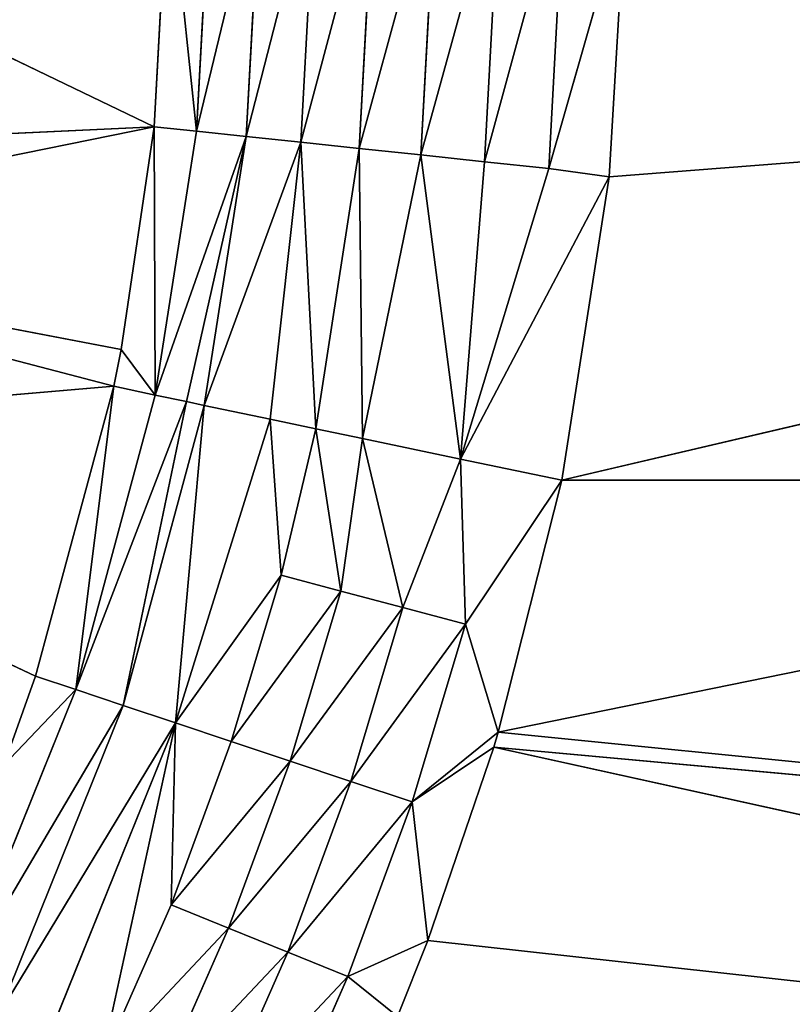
# Model space of a CAD drawing. Extents: x 0 to 500, y 0 to 390.
# Tile 601 of 656: x 269.72 to 276, y 190.61 to 198.6. Entities that reach past the tile are written whole.
import ezdxf

# ---------------------------------------------------------------- set-up
doc = ezdxf.new("R2010")
doc.units = 0
doc.header["$LTSCALE"] = 25.4
doc.layers.get('0').update_dxf_attribs({"linetype": 'CONTINUOUS'})

# ---------------------------------------------------------------- blocks, each defined once
blk = doc.blocks.new('ATLANTA505_-_S_STL')
at = {"color": 0}
for p, q in [((289.8537, 25.4396, 191.3455), (274.2743, 25.1543, 194.9911)), ((289.8537, 25.4396, 191.3455), (274.2743, 25.1543, 194.9911)), ((274.6587, 25.1611, 192.5298), (289.8537, 25.4396, 191.3455)), ((274.6587, 25.1611, 192.5298), (289.8537, 25.4396, 191.3455)), ((288.92, 25.4176, 198.5512), (273.7223, 25.1488, 197.1582)), ((288.92, 25.4176, 198.5512), (273.7223, 25.1488, 197.1582)), ((288.5096, 25.4136, 200.4194), (273.7223, 25.1488, 197.1582)), ((288.5096, 25.4136, 200.4194), (273.7223, 25.1488, 197.1582)), ((288.92, 25.4176, 198.5512), (273.7585, 25.1491, 197.0378)), ((288.92, 25.4176, 198.5512), (273.7585, 25.1491, 197.0378)), ((283.7963, 25.3056, 194.9911), (273.7585, 25.1491, 197.0378)), ((283.7963, 25.3056, 194.9911), (273.7585, 25.1491, 197.0378)), ((283.7963, 25.3056, 194.9911), (274.2743, 25.1543, 194.9911)), ((283.7963, 25.3056, 194.9911), (274.2743, 25.1543, 194.9911)), ((272.5387, 25.1133, 199.0194), (271.9307, 25.1102, 200.4006)), ((272.5387, 25.1133, 199.0194), (271.9307, 25.1102, 200.4006)), ((272.5387, 25.1133, 199.0194), (272.0515, 25.0261, 198.8228)), ((272.5387, 25.1133, 199.0194), (272.0515, 25.0261, 198.8228)), ((273.1853, 25.145, 198.7289), (272.5387, 25.1133, 199.0194)), ((273.1853, 25.145, 198.7289), (272.5387, 25.1133, 199.0194)), ((272.9407, 25.1435, 199.3442), (272.5387, 25.1133, 199.0194)), ((272.9407, 25.1435, 199.3442), (272.5387, 25.1133, 199.0194)), ((273.06, 25.1168, 197.6026), (272.5387, 25.1133, 199.0194)), ((273.06, 25.1168, 197.6026), (272.5387, 25.1133, 199.0194)), ((273.06, 25.1168, 197.6026), (272.5615, 25.0296, 197.4366)), ((273.06, 25.1168, 197.6026), (272.5615, 25.0296, 197.4366)), ((273.1853, 25.145, 198.7289), (272.9407, 25.1435, 199.3442)), ((273.1853, 25.145, 198.7289), (272.9407, 25.1435, 199.3442)), ((273.4912, 25.1205, 196.1607), (272.9834, 25.0333, 196.0259)), ((273.4912, 25.1205, 196.1607), (272.9834, 25.0333, 196.0259)), ((273.7223, 25.1488, 197.1582), (273.06, 25.1168, 197.6026)), ((273.7223, 25.1488, 197.1582), (273.06, 25.1168, 197.6026)), ((273.1853, 25.145, 198.7289), (273.06, 25.1168, 197.6026)), ((273.1853, 25.145, 198.7289), (273.06, 25.1168, 197.6026)), ((273.4912, 25.1205, 196.1607), (273.06, 25.1168, 197.6026)), ((273.4912, 25.1205, 196.1607), (273.06, 25.1168, 197.6026)), ((273.7223, 25.1488, 197.1582), (273.1853, 25.145, 198.7289)), ((273.7223, 25.1488, 197.1582), (273.1853, 25.145, 198.7289)), ((273.4527, 25.0728, 194.8197), (274.6587, 25.1611, 192.5298)), ((273.4527, 25.0728, 194.8197), (274.6587, 25.1611, 192.5298)), ((274.2743, 25.1543, 194.9911), (273.4527, 25.0728, 194.8197)), ((274.2743, 25.1543, 194.9911), (273.4527, 25.0728, 194.8197)), ((274.1674, 25.1302, 192.4604), (273.4527, 25.0728, 194.8197)), ((274.1674, 25.1302, 192.4604), (273.4527, 25.0728, 194.8197)), ((273.4527, 25.0728, 194.8197), (273.4912, 25.1205, 196.1607)), ((273.4527, 25.0728, 194.8197), (273.4912, 25.1205, 196.1607)), ((274.2743, 25.1543, 194.9911), (273.4912, 25.1205, 196.1607)), ((274.2743, 25.1543, 194.9911), (273.4912, 25.1205, 196.1607)), ((273.7585, 25.1491, 197.0378), (273.4912, 25.1205, 196.1607)), ((273.7585, 25.1491, 197.0378), (273.4912, 25.1205, 196.1607)), ((274.1674, 25.1302, 192.4604), (273.6456, 25.0426, 192.4058)), ((274.1674, 25.1302, 192.4604), (273.6456, 25.0426, 192.4058)), ((273.7585, 25.1491, 197.0378), (273.7223, 25.1488, 197.1582)), ((273.7585, 25.1491, 197.0378), (273.7223, 25.1488, 197.1582)), ((274.2743, 25.1543, 194.9911), (273.7585, 25.1491, 197.0378)), ((274.2743, 25.1543, 194.9911), (273.7585, 25.1491, 197.0378)), ((274.7918, 25.1676, 190.2862), (274.1674, 25.1302, 192.4604)), ((274.7918, 25.1676, 190.2862), (274.1674, 25.1302, 192.4604)), ((274.1674, 25.1302, 192.4604), (274.6587, 25.1611, 192.5298)), ((274.1674, 25.1302, 192.4604), (274.6587, 25.1611, 192.5298)), ((274.2999, 25.1375, 190.0051), (274.1674, 25.1302, 192.4604)), ((274.2999, 25.1375, 190.0051), (274.1674, 25.1302, 192.4604)), ((274.2743, 25.1543, 194.9911), (274.6587, 25.1611, 192.5298)), ((274.2743, 25.1543, 194.9911), (274.6587, 25.1611, 192.5298)), ((274.6587, 25.1611, 192.5298), (274.7918, 25.1676, 190.2862)), ((274.6587, 25.1611, 192.5298), (274.7918, 25.1676, 190.2862)), ((271.4566, 25.0231, 200.1741), (272.0515, 25.0261, 198.8228)), ((271.4566, 25.0231, 200.1741), (272.0515, 25.0261, 198.8228)), ((272.0515, 25.0261, 198.8228), (271.5702, 24.8815, 198.6284)), ((272.0515, 25.0261, 198.8228), (271.5702, 24.8815, 198.6284)), ((272.0515, 25.0261, 198.8228), (272.5615, 25.0296, 197.4366)), ((272.0515, 25.0261, 198.8228), (272.5615, 25.0296, 197.4366)), ((272.5615, 25.0296, 197.4366), (272.0691, 24.885, 197.2725)), ((272.5615, 25.0296, 197.4366), (272.0691, 24.885, 197.2725)), ((272.9834, 25.0333, 196.0259), (272.4818, 24.8888, 195.8926)), ((272.9834, 25.0333, 196.0259), (272.4818, 24.8888, 195.8926)), ((272.5615, 25.0296, 197.4366), (272.9834, 25.0333, 196.0259)), ((272.5615, 25.0296, 197.4366), (272.9834, 25.0333, 196.0259)), ((273.4527, 25.0728, 194.8197), (272.6563, 24.8513, 194.6533)), ((273.4527, 25.0728, 194.8197), (272.6563, 24.8513, 194.6533)), ((272.9834, 25.0333, 196.0259), (272.6563, 24.8513, 194.6533)), ((272.9834, 25.0333, 196.0259), (272.6563, 24.8513, 194.6533)), ((273.4527, 25.0728, 194.8197), (272.9834, 25.0333, 196.0259)), ((273.4527, 25.0728, 194.8197), (272.9834, 25.0333, 196.0259)), ((273.1302, 24.8978, 192.3516), (273.4527, 25.0728, 194.8197)), ((273.1302, 24.8978, 192.3516), (273.4527, 25.0728, 194.8197)), ((273.6456, 25.0426, 192.4058), (273.1302, 24.8978, 192.3516)), ((273.6456, 25.0426, 192.4058), (273.1302, 24.8978, 192.3516)), ((273.6456, 25.0426, 192.4058), (273.4527, 25.0728, 194.8197)), ((273.6456, 25.0426, 192.4058), (273.4527, 25.0728, 194.8197)), ((273.7752, 25.0499, 190.0035), (273.6456, 25.0426, 192.4058)), ((273.7752, 25.0499, 190.0035), (273.6456, 25.0426, 192.4058)), ((271.5702, 24.8815, 198.6284), (270.9883, 24.8785, 199.9503)), ((271.5702, 24.8815, 198.6284), (270.9883, 24.8785, 199.9503)), ((271.5702, 24.8815, 198.6284), (271.1035, 24.6806, 198.4398)), ((271.5702, 24.8815, 198.6284), (271.1035, 24.6806, 198.4398)), ((272.0691, 24.885, 197.2725), (271.5702, 24.8815, 198.6284)), ((272.0691, 24.885, 197.2725), (271.5702, 24.8815, 198.6284)), ((272.0691, 24.885, 197.2725), (271.5916, 24.6841, 197.1132)), ((272.0691, 24.885, 197.2725), (271.5916, 24.6841, 197.1132)), ((272.4818, 24.8888, 195.8926), (271.9953, 24.6878, 195.7631)), ((272.4818, 24.8888, 195.8926), (271.9953, 24.6878, 195.7631)), ((272.4818, 24.8888, 195.8926), (272.0691, 24.885, 197.2725)), ((272.4818, 24.8888, 195.8926), (272.0691, 24.885, 197.2725)), ((272.2772, 24.6912, 194.574), (272.4818, 24.8888, 195.8926)), ((272.2772, 24.6912, 194.574), (272.4818, 24.8888, 195.8926)), ((272.6563, 24.8513, 194.6533), (272.4818, 24.8888, 195.8926)), ((272.6563, 24.8513, 194.6533), (272.4818, 24.8888, 195.8926)), ((273.1302, 24.8978, 192.3516), (272.6304, 24.6968, 192.2989)), ((273.1302, 24.8978, 192.3516), (272.6304, 24.6968, 192.2989)), ((273.1302, 24.8978, 192.3516), (272.6563, 24.8513, 194.6533)), ((273.1302, 24.8978, 192.3516), (272.6563, 24.8513, 194.6533)), ((273.257, 24.9051, 190.0016), (273.1302, 24.8978, 192.3516)), ((273.257, 24.9051, 190.0016), (273.1302, 24.8978, 192.3516)), ((272.6563, 24.8513, 194.6533), (272.2772, 24.6912, 194.574)), ((272.6563, 24.8513, 194.6533), (272.2772, 24.6912, 194.574)), ((272.6304, 24.6968, 192.2989), (272.6563, 24.8513, 194.6533)), ((272.6304, 24.6968, 192.2989), (272.6563, 24.8513, 194.6533)), ((272.7544, 24.7041, 189.9996), (272.6304, 24.6968, 192.2989)), ((272.7544, 24.7041, 189.9996), (272.6304, 24.6968, 192.2989)), ((270.5341, 24.6775, 199.7332), (271.1035, 24.6806, 198.4398)), ((270.5341, 24.6775, 199.7332), (271.1035, 24.6806, 198.4398)), ((270.5341, 24.6775, 199.7332), (271.1376, 24.4299, 196.9615)), ((270.5341, 24.6775, 199.7332), (271.1376, 24.4299, 196.9615)), ((271.1035, 24.6806, 198.4398), (271.5916, 24.6841, 197.1132)), ((271.1035, 24.6806, 198.4398), (271.5916, 24.6841, 197.1132)), ((271.1035, 24.6806, 198.4398), (271.1376, 24.4299, 196.9615)), ((271.1035, 24.6806, 198.4398), (271.1376, 24.4299, 196.9615)), ((271.9953, 24.6878, 195.7631), (271.1376, 24.4299, 196.9615)), ((271.9953, 24.6878, 195.7631), (271.1376, 24.4299, 196.9615)), ((271.1376, 24.4299, 196.9615), (271.5916, 24.6841, 197.1132)), ((271.1376, 24.4299, 196.9615), (271.5916, 24.6841, 197.1132)), ((271.5916, 24.6841, 197.1132), (271.9953, 24.6878, 195.7631)), ((271.5916, 24.6841, 197.1132), (271.9953, 24.6878, 195.7631)), ((272.2772, 24.6912, 194.574), (271.9077, 24.4963, 194.4966)), ((272.2772, 24.6912, 194.574), (271.9077, 24.4963, 194.4966)), ((271.9953, 24.6878, 195.7631), (271.9077, 24.4963, 194.4966)), ((271.9953, 24.6878, 195.7631), (271.9077, 24.4963, 194.4966)), ((272.2772, 24.6912, 194.574), (271.9953, 24.6878, 195.7631)), ((272.2772, 24.6912, 194.574), (271.9953, 24.6878, 195.7631)), ((272.6304, 24.6968, 192.2989), (272.1552, 24.4427, 192.2486)), ((272.6304, 24.6968, 192.2989), (272.1552, 24.4427, 192.2486)), ((272.1552, 24.4427, 192.2486), (272.2772, 24.6912, 194.574)), ((272.1552, 24.4427, 192.2486), (272.2772, 24.6912, 194.574)), ((272.6304, 24.6968, 192.2989), (272.2772, 24.6912, 194.574)), ((272.6304, 24.6968, 192.2989), (272.2772, 24.6912, 194.574)), ((271.9077, 24.4963, 194.4966), (271.1376, 24.4299, 196.9615)), ((271.9077, 24.4963, 194.4966), (271.1376, 24.4299, 196.9615)), ((271.9077, 24.4963, 194.4966), (271.3713, 24.1334, 194.384)), ((271.9077, 24.4963, 194.4966), (271.3713, 24.1334, 194.384)), ((272.1552, 24.4427, 192.2486), (271.9077, 24.4963, 194.4966)), ((272.1552, 24.4427, 192.2486), (271.9077, 24.4963, 194.4966)), ((271.1376, 24.4299, 196.9615), (270.1024, 24.4233, 199.5266)), ((271.1376, 24.4299, 196.9615), (270.1024, 24.4233, 199.5266)), ((271.1376, 24.4299, 196.9615), (270.7148, 24.1272, 196.8202)), ((271.1376, 24.4299, 196.9615), (270.7148, 24.1272, 196.8202)), ((271.3713, 24.1334, 194.384), (271.1376, 24.4299, 196.9615)), ((271.3713, 24.1334, 194.384), (271.1376, 24.4299, 196.9615)), ((271.3713, 24.1334, 194.384), (272.1552, 24.4427, 192.2486)), ((271.3713, 24.1334, 194.384), (272.1552, 24.4427, 192.2486)), ((272.1552, 24.4427, 192.2486), (271.7126, 24.1403, 192.2016)), ((272.1552, 24.4427, 192.2486), (271.7126, 24.1403, 192.2016)), ((272.2766, 24.45, 189.9976), (272.1552, 24.4427, 192.2486)), ((272.2766, 24.45, 189.9976), (272.1552, 24.4427, 192.2486)), ((270.9749, 23.7897, 194.3006), (271.7126, 24.1403, 192.2016)), ((270.9749, 23.7897, 194.3006), (271.7126, 24.1403, 192.2016)), ((271.2282, 24.0178, 194.3539), (271.7126, 24.1403, 192.2016)), ((271.2282, 24.0178, 194.3539), (271.7126, 24.1403, 192.2016)), ((271.7126, 24.1403, 192.2016), (271.3094, 23.7961, 192.1586)), ((271.7126, 24.1403, 192.2016), (271.3094, 23.7961, 192.1586)), ((271.3713, 24.1334, 194.384), (271.7126, 24.1403, 192.2016)), ((271.3713, 24.1334, 194.384), (271.7126, 24.1403, 192.2016)), ((271.8315, 24.1477, 189.9954), (271.7126, 24.1403, 192.2016)), ((271.8315, 24.1477, 189.9954), (271.7126, 24.1403, 192.2016)), ((269.7003, 24.1207, 199.3341), (270.7148, 24.1272, 196.8202)), ((269.7003, 24.1207, 199.3341), (270.7148, 24.1272, 196.8202)), ((270.7148, 24.1272, 196.8202), (270.3297, 23.7826, 196.6912)), ((270.7148, 24.1272, 196.8202), (270.3297, 23.7826, 196.6912)), ((270.7148, 24.1272, 196.8202), (271.3713, 24.1334, 194.384)), ((270.7148, 24.1272, 196.8202), (271.3713, 24.1334, 194.384)), ((270.7148, 24.1272, 196.8202), (271.2282, 24.0178, 194.3539)), ((270.7148, 24.1272, 196.8202), (271.2282, 24.0178, 194.3539)), ((271.3713, 24.1334, 194.384), (271.2282, 24.0178, 194.3539)), ((271.3713, 24.1334, 194.384), (271.2282, 24.0178, 194.3539)), ((270.3297, 23.7826, 196.6912), (271.2282, 24.0178, 194.3539)), ((270.3297, 23.7826, 196.6912), (271.2282, 24.0178, 194.3539)), ((271.2282, 24.0178, 194.3539), (270.9749, 23.7897, 194.3006)), ((271.2282, 24.0178, 194.3539), (270.9749, 23.7897, 194.3006)), ((269.334, 23.7761, 199.1586), (270.3297, 23.7826, 196.6912)), ((269.334, 23.7761, 199.1586), (270.3297, 23.7826, 196.6912)), ((270.3297, 23.7826, 196.6912), (269.7463, 23.4202, 197.3062)), ((270.3297, 23.7826, 196.6912), (269.7463, 23.4202, 197.3062)), ((270.3297, 23.7826, 196.6912), (270.0023, 23.4223, 196.5815)), ((270.3297, 23.7826, 196.6912), (270.0023, 23.4223, 196.5815)), ((270.9749, 23.7897, 194.3006), (270.3297, 23.7826, 196.6912)), ((270.9749, 23.7897, 194.3006), (270.3297, 23.7826, 196.6912)), ((270.9749, 23.7897, 194.3006), (270.6372, 23.4294, 194.2293)), ((270.9749, 23.7897, 194.3006), (270.6372, 23.4294, 194.2293)), ((270.6974, 23.4304, 193.9296), (270.9749, 23.7897, 194.3006)), ((270.6974, 23.4304, 193.9296), (270.9749, 23.7897, 194.3006)), ((270.9666, 23.4363, 192.1218), (271.3094, 23.7961, 192.1586)), ((270.9666, 23.4363, 192.1218), (271.3094, 23.7961, 192.1586)), ((270.9666, 23.4363, 192.1218), (270.9749, 23.7897, 194.3006)), ((270.9666, 23.4363, 192.1218), (270.9749, 23.7897, 194.3006)), ((271.3094, 23.7961, 192.1586), (270.9749, 23.7897, 194.3006)), ((271.3094, 23.7961, 192.1586), (270.9749, 23.7897, 194.3006)), ((271.4259, 23.8035, 189.9933), (271.3094, 23.7961, 192.1586)), ((271.4259, 23.8035, 189.9933), (271.3094, 23.7961, 192.1586)), ((265.8728, 18.2045, 194.6366), (270.6372, 23.4294, 194.2293)), ((265.8728, 18.2045, 194.6366), (270.6372, 23.4294, 194.2293)), ((270.0023, 23.4223, 196.5815), (265.8728, 18.2045, 194.6366)), ((270.0023, 23.4223, 196.5815), (265.8728, 18.2045, 194.6366)), ((266.2486, 18.2045, 193.0809), (270.9666, 23.4363, 192.1218)), ((266.2486, 18.2045, 193.0809), (270.9666, 23.4363, 192.1218)), ((270.6974, 23.4304, 193.9296), (266.2486, 18.2045, 193.0809)), ((270.6974, 23.4304, 193.9296), (266.2486, 18.2045, 193.0809)), ((270.6372, 23.4294, 194.2293), (266.2486, 18.2045, 193.0809)), ((270.6372, 23.4294, 194.2293), (266.2486, 18.2045, 193.0809)), ((266.3729, 18.2045, 192.3378), (270.9666, 23.4363, 192.1218)), ((266.3729, 18.2045, 192.3378), (270.9666, 23.4363, 192.1218)), ((266.5407, 18.2045, 189.9912), (270.9666, 23.4363, 192.1218)), ((266.5407, 18.2045, 189.9912), (270.9666, 23.4363, 192.1218)), ((269.7463, 23.4202, 197.3062), (270.0023, 23.4223, 196.5815)), ((269.7463, 23.4202, 197.3062), (270.0023, 23.4223, 196.5815)), ((270.0023, 23.4223, 196.5815), (270.6372, 23.4294, 194.2293)), ((270.0023, 23.4223, 196.5815), (270.6372, 23.4294, 194.2293)), ((270.6372, 23.4294, 194.2293), (270.6974, 23.4304, 193.9296)), ((270.6372, 23.4294, 194.2293), (270.6974, 23.4304, 193.9296)), ((270.6974, 23.4304, 193.9296), (270.9666, 23.4363, 192.1218)), ((270.6974, 23.4304, 193.9296), (270.9666, 23.4363, 192.1218)), ((270.9666, 23.4363, 192.1218), (271.0812, 23.4436, 189.9912)), ((270.9666, 23.4363, 192.1218), (271.0812, 23.4436, 189.9912))]:
    blk.add_line(p, q, dxfattribs=at)
mesh = blk.add_polyface(dxfattribs=at)
corners = [(283.7963, 25.3056, 194.9911), (289.8537, 25.4396, 191.3455), (274.2743, 25.1543, 194.9911)]
mesh.append_faces([[corners[k] for k in face] for face in [(0, 1, 2)]], dxfattribs={"color": 0})
mesh = blk.add_polyface(dxfattribs=at)
corners = [(274.2743, 25.1543, 194.9911), (289.8537, 25.4396, 191.3455), (274.6587, 25.1611, 192.5298)]
mesh.append_faces([[corners[k] for k in face] for face in [(0, 1, 2)]], dxfattribs={"color": 0})
mesh = blk.add_polyface(dxfattribs=at)
corners = [(274.7918, 25.1676, 190.2862), (289.8537, 25.4396, 191.3455), (289.4337, 25.4354, 189.4324), (274.6587, 25.1611, 192.5298)]
mesh.append_faces([[corners[k] for k in face] for face in [(0, 1, 2), (1, 0, 3)]], dxfattribs={"vtx0": -1, "color": 0})
mesh = blk.add_polyface(dxfattribs=at)
corners = [(273.1853, 25.145, 198.7289), (288.5096, 25.4136, 200.4194), (273.7223, 25.1488, 197.1582), (272.9407, 25.1435, 199.3442), (287.4874, 25.4078, 203.9427), (288.0323, 25.4103, 202.2168)]
mesh.append_faces([[corners[k] for k in face] for face in [(0, 1, 2), (1, 4, 5)]], dxfattribs={"vtx0": -1, "color": 0})
mesh.append_faces([[corners[k] for k in face] for face in [(1, 0, 3), (1, 3, 4)]], dxfattribs={"vtx0": -1, "vtx2": -1, "color": 0})
mesh = blk.add_polyface(dxfattribs=at)
corners = [(288.5096, 25.4136, 200.4194), (288.92, 25.4176, 198.5512), (273.7223, 25.1488, 197.1582)]
mesh.append_faces([[corners[k] for k in face] for face in [(0, 1, 2)]], dxfattribs={"color": 0})
mesh = blk.add_polyface(dxfattribs=at)
corners = [(288.92, 25.4176, 198.5512), (273.7585, 25.1491, 197.0378), (273.7223, 25.1488, 197.1582)]
mesh.append_faces([[corners[k] for k in face] for face in [(0, 1, 2)]], dxfattribs={"color": 0})
mesh = blk.add_polyface(dxfattribs=at)
corners = [(288.92, 25.4176, 198.5512), (283.7963, 25.3056, 194.9911), (273.7585, 25.1491, 197.0378)]
mesh.append_faces([[corners[k] for k in face] for face in [(0, 1, 2)]], dxfattribs={"color": 0})
mesh = blk.add_polyface(dxfattribs=at)
corners = [(273.7585, 25.1491, 197.0378), (283.7963, 25.3056, 194.9911), (274.2743, 25.1543, 194.9911)]
mesh.append_faces([[corners[k] for k in face] for face in [(0, 1, 2)]], dxfattribs={"color": 0})
mesh = blk.add_polyface(dxfattribs=at)
corners = [(271.4566, 25.0231, 200.1741), (272.5387, 25.1133, 199.0194), (272.0515, 25.0261, 198.8228), (271.9307, 25.1102, 200.4006)]
mesh.append_faces([[corners[k] for k in face] for face in [(0, 1, 2), (1, 0, 3)]], dxfattribs={"vtx0": -1, "color": 0})
mesh = blk.add_polyface(dxfattribs=at)
corners = [(271.9307, 25.1102, 200.4006), (272.9407, 25.1435, 199.3442), (272.5387, 25.1133, 199.0194), (272.4367, 25.141, 200.4782)]
mesh.append_faces([[corners[k] for k in face] for face in [(0, 1, 2), (1, 0, 3)]], dxfattribs={"vtx0": -1, "color": 0})
mesh = blk.add_polyface(dxfattribs=at)
corners = [(272.0515, 25.0261, 198.8228), (273.06, 25.1168, 197.6026), (272.5615, 25.0296, 197.4366), (272.5387, 25.1133, 199.0194)]
mesh.append_faces([[corners[k] for k in face] for face in [(0, 1, 2), (1, 0, 3)]], dxfattribs={"vtx0": -1, "color": 0})
mesh = blk.add_polyface(dxfattribs=at)
corners = [(272.9407, 25.1435, 199.3442), (273.1853, 25.145, 198.7289), (272.5387, 25.1133, 199.0194)]
mesh.append_faces([[corners[k] for k in face] for face in [(0, 1, 2)]], dxfattribs={"color": 0})
mesh = blk.add_polyface(dxfattribs=at)
corners = [(272.5387, 25.1133, 199.0194), (273.1853, 25.145, 198.7289), (273.06, 25.1168, 197.6026)]
mesh.append_faces([[corners[k] for k in face] for face in [(0, 1, 2)]], dxfattribs={"color": 0})
mesh = blk.add_polyface(dxfattribs=at)
corners = [(272.5615, 25.0296, 197.4366), (273.4912, 25.1205, 196.1607), (272.9834, 25.0333, 196.0259), (273.06, 25.1168, 197.6026)]
mesh.append_faces([[corners[k] for k in face] for face in [(0, 1, 2), (1, 0, 3)]], dxfattribs={"vtx0": -1, "color": 0})
mesh = blk.add_polyface(dxfattribs=at)
corners = [(273.4912, 25.1205, 196.1607), (273.4527, 25.0728, 194.8197), (272.9834, 25.0333, 196.0259)]
mesh.append_faces([[corners[k] for k in face] for face in [(0, 1, 2)]], dxfattribs={"color": 0})
mesh = blk.add_polyface(dxfattribs=at)
corners = [(273.06, 25.1168, 197.6026), (273.7585, 25.1491, 197.0378), (273.4912, 25.1205, 196.1607), (273.7223, 25.1488, 197.1582)]
mesh.append_faces([[corners[k] for k in face] for face in [(0, 1, 2), (1, 0, 3)]], dxfattribs={"vtx0": -1, "color": 0})
mesh = blk.add_polyface(dxfattribs=at)
corners = [(273.1853, 25.145, 198.7289), (273.7223, 25.1488, 197.1582), (273.06, 25.1168, 197.6026)]
mesh.append_faces([[corners[k] for k in face] for face in [(0, 1, 2)]], dxfattribs={"color": 0})
mesh = blk.add_polyface(dxfattribs=at)
corners = [(273.4527, 25.0728, 194.8197), (274.6587, 25.1611, 192.5298), (274.1674, 25.1302, 192.4604)]
mesh.append_faces([[corners[k] for k in face] for face in [(0, 1, 2)]], dxfattribs={"color": 0})
mesh = blk.add_polyface(dxfattribs=at)
corners = [(274.2743, 25.1543, 194.9911), (274.6587, 25.1611, 192.5298), (273.4527, 25.0728, 194.8197)]
mesh.append_faces([[corners[k] for k in face] for face in [(0, 1, 2)]], dxfattribs={"color": 0})
mesh = blk.add_polyface(dxfattribs=at)
corners = [(273.4912, 25.1205, 196.1607), (274.2743, 25.1543, 194.9911), (273.4527, 25.0728, 194.8197)]
mesh.append_faces([[corners[k] for k in face] for face in [(0, 1, 2)]], dxfattribs={"color": 0})
mesh = blk.add_polyface(dxfattribs=at)
corners = [(273.4527, 25.0728, 194.8197), (274.1674, 25.1302, 192.4604), (273.6456, 25.0426, 192.4058)]
mesh.append_faces([[corners[k] for k in face] for face in [(0, 1, 2)]], dxfattribs={"color": 0})
mesh = blk.add_polyface(dxfattribs=at)
corners = [(273.7585, 25.1491, 197.0378), (274.2743, 25.1543, 194.9911), (273.4912, 25.1205, 196.1607)]
mesh.append_faces([[corners[k] for k in face] for face in [(0, 1, 2)]], dxfattribs={"color": 0})
mesh = blk.add_polyface(dxfattribs=at)
corners = [(273.6456, 25.0426, 192.4058), (274.2999, 25.1375, 190.0051), (273.7752, 25.0499, 190.0035), (274.1674, 25.1302, 192.4604)]
mesh.append_faces([[corners[k] for k in face] for face in [(0, 1, 2), (1, 0, 3)]], dxfattribs={"vtx0": -1, "color": 0})
mesh = blk.add_polyface(dxfattribs=at)
corners = [(274.6587, 25.1611, 192.5298), (274.7918, 25.1676, 190.2862), (274.1674, 25.1302, 192.4604)]
mesh.append_faces([[corners[k] for k in face] for face in [(0, 1, 2)]], dxfattribs={"color": 0})
mesh = blk.add_polyface(dxfattribs=at)
corners = [(274.1674, 25.1302, 192.4604), (274.7918, 25.1676, 190.2862), (274.2999, 25.1375, 190.0051)]
mesh.append_faces([[corners[k] for k in face] for face in [(0, 1, 2)]], dxfattribs={"color": 0})
mesh = blk.add_polyface(dxfattribs=at)
corners = [(270.9883, 24.8785, 199.9503), (272.0515, 25.0261, 198.8228), (271.5702, 24.8815, 198.6284), (271.4566, 25.0231, 200.1741)]
mesh.append_faces([[corners[k] for k in face] for face in [(0, 1, 2), (1, 0, 3)]], dxfattribs={"vtx0": -1, "color": 0})
mesh = blk.add_polyface(dxfattribs=at)
corners = [(271.5702, 24.8815, 198.6284), (272.5615, 25.0296, 197.4366), (272.0691, 24.885, 197.2725), (272.0515, 25.0261, 198.8228)]
mesh.append_faces([[corners[k] for k in face] for face in [(0, 1, 2), (1, 0, 3)]], dxfattribs={"vtx0": -1, "color": 0})
mesh = blk.add_polyface(dxfattribs=at)
corners = [(272.0691, 24.885, 197.2725), (272.9834, 25.0333, 196.0259), (272.4818, 24.8888, 195.8926), (272.5615, 25.0296, 197.4366)]
mesh.append_faces([[corners[k] for k in face] for face in [(0, 1, 2), (1, 0, 3)]], dxfattribs={"vtx0": -1, "color": 0})
mesh = blk.add_polyface(dxfattribs=at)
corners = [(272.9834, 25.0333, 196.0259), (272.6563, 24.8513, 194.6533), (272.4818, 24.8888, 195.8926)]
mesh.append_faces([[corners[k] for k in face] for face in [(0, 1, 2)]], dxfattribs={"color": 0})
mesh = blk.add_polyface(dxfattribs=at)
corners = [(272.9834, 25.0333, 196.0259), (273.4527, 25.0728, 194.8197), (272.6563, 24.8513, 194.6533)]
mesh.append_faces([[corners[k] for k in face] for face in [(0, 1, 2)]], dxfattribs={"color": 0})
mesh = blk.add_polyface(dxfattribs=at)
corners = [(273.4527, 25.0728, 194.8197), (273.1302, 24.8978, 192.3516), (272.6563, 24.8513, 194.6533)]
mesh.append_faces([[corners[k] for k in face] for face in [(0, 1, 2)]], dxfattribs={"color": 0})
mesh = blk.add_polyface(dxfattribs=at)
corners = [(273.4527, 25.0728, 194.8197), (273.6456, 25.0426, 192.4058), (273.1302, 24.8978, 192.3516)]
mesh.append_faces([[corners[k] for k in face] for face in [(0, 1, 2)]], dxfattribs={"color": 0})
mesh = blk.add_polyface(dxfattribs=at)
corners = [(273.1302, 24.8978, 192.3516), (273.7752, 25.0499, 190.0035), (273.257, 24.9051, 190.0016), (273.6456, 25.0426, 192.4058)]
mesh.append_faces([[corners[k] for k in face] for face in [(0, 1, 2), (1, 0, 3)]], dxfattribs={"vtx0": -1, "color": 0})
mesh = blk.add_polyface(dxfattribs=at)
corners = [(270.5341, 24.6775, 199.7332), (271.5702, 24.8815, 198.6284), (271.1035, 24.6806, 198.4398), (270.9883, 24.8785, 199.9503)]
mesh.append_faces([[corners[k] for k in face] for face in [(0, 1, 2), (1, 0, 3)]], dxfattribs={"vtx0": -1, "color": 0})
mesh = blk.add_polyface(dxfattribs=at)
corners = [(271.1035, 24.6806, 198.4398), (272.0691, 24.885, 197.2725), (271.5916, 24.6841, 197.1132), (271.5702, 24.8815, 198.6284)]
mesh.append_faces([[corners[k] for k in face] for face in [(0, 1, 2), (1, 0, 3)]], dxfattribs={"vtx0": -1, "color": 0})
mesh = blk.add_polyface(dxfattribs=at)
corners = [(271.5916, 24.6841, 197.1132), (272.4818, 24.8888, 195.8926), (271.9953, 24.6878, 195.7631), (272.0691, 24.885, 197.2725)]
mesh.append_faces([[corners[k] for k in face] for face in [(0, 1, 2), (1, 0, 3)]], dxfattribs={"vtx0": -1, "color": 0})
mesh = blk.add_polyface(dxfattribs=at)
corners = [(272.4818, 24.8888, 195.8926), (272.2772, 24.6912, 194.574), (271.9953, 24.6878, 195.7631)]
mesh.append_faces([[corners[k] for k in face] for face in [(0, 1, 2)]], dxfattribs={"color": 0})
mesh = blk.add_polyface(dxfattribs=at)
corners = [(272.4818, 24.8888, 195.8926), (272.6563, 24.8513, 194.6533), (272.2772, 24.6912, 194.574)]
mesh.append_faces([[corners[k] for k in face] for face in [(0, 1, 2)]], dxfattribs={"color": 0})
mesh = blk.add_polyface(dxfattribs=at)
corners = [(272.6304, 24.6968, 192.2989), (273.257, 24.9051, 190.0016), (272.7544, 24.7041, 189.9996), (273.1302, 24.8978, 192.3516)]
mesh.append_faces([[corners[k] for k in face] for face in [(0, 1, 2), (1, 0, 3)]], dxfattribs={"vtx0": -1, "color": 0})
mesh = blk.add_polyface(dxfattribs=at)
corners = [(272.6563, 24.8513, 194.6533), (273.1302, 24.8978, 192.3516), (272.6304, 24.6968, 192.2989)]
mesh.append_faces([[corners[k] for k in face] for face in [(0, 1, 2)]], dxfattribs={"color": 0})
mesh = blk.add_polyface(dxfattribs=at)
corners = [(272.6563, 24.8513, 194.6533), (272.6304, 24.6968, 192.2989), (272.2772, 24.6912, 194.574)]
mesh.append_faces([[corners[k] for k in face] for face in [(0, 1, 2)]], dxfattribs={"color": 0})
mesh = blk.add_polyface(dxfattribs=at)
corners = [(272.1552, 24.4427, 192.2486), (272.7544, 24.7041, 189.9996), (272.2766, 24.45, 189.9976), (272.6304, 24.6968, 192.2989)]
mesh.append_faces([[corners[k] for k in face] for face in [(0, 1, 2), (1, 0, 3)]], dxfattribs={"vtx0": -1, "color": 0})
mesh = blk.add_polyface(dxfattribs=at)
corners = [(270.5341, 24.6775, 199.7332), (271.1376, 24.4299, 196.9615), (270.1024, 24.4233, 199.5266)]
mesh.append_faces([[corners[k] for k in face] for face in [(0, 1, 2)]], dxfattribs={"color": 0})
mesh = blk.add_polyface(dxfattribs=at)
corners = [(270.5341, 24.6775, 199.7332), (271.1035, 24.6806, 198.4398), (271.1376, 24.4299, 196.9615)]
mesh.append_faces([[corners[k] for k in face] for face in [(0, 1, 2)]], dxfattribs={"color": 0})
mesh = blk.add_polyface(dxfattribs=at)
corners = [(271.1035, 24.6806, 198.4398), (271.5916, 24.6841, 197.1132), (271.1376, 24.4299, 196.9615)]
mesh.append_faces([[corners[k] for k in face] for face in [(0, 1, 2)]], dxfattribs={"color": 0})
mesh = blk.add_polyface(dxfattribs=at)
corners = [(271.5916, 24.6841, 197.1132), (271.9953, 24.6878, 195.7631), (271.1376, 24.4299, 196.9615)]
mesh.append_faces([[corners[k] for k in face] for face in [(0, 1, 2)]], dxfattribs={"color": 0})
mesh = blk.add_polyface(dxfattribs=at)
corners = [(271.1376, 24.4299, 196.9615), (271.9953, 24.6878, 195.7631), (271.9077, 24.4963, 194.4966)]
mesh.append_faces([[corners[k] for k in face] for face in [(0, 1, 2)]], dxfattribs={"color": 0})
mesh = blk.add_polyface(dxfattribs=at)
corners = [(271.9953, 24.6878, 195.7631), (272.2772, 24.6912, 194.574), (271.9077, 24.4963, 194.4966)]
mesh.append_faces([[corners[k] for k in face] for face in [(0, 1, 2)]], dxfattribs={"color": 0})
mesh = blk.add_polyface(dxfattribs=at)
corners = [(272.2772, 24.6912, 194.574), (272.1552, 24.4427, 192.2486), (271.9077, 24.4963, 194.4966)]
mesh.append_faces([[corners[k] for k in face] for face in [(0, 1, 2)]], dxfattribs={"color": 0})
mesh = blk.add_polyface(dxfattribs=at)
corners = [(272.2772, 24.6912, 194.574), (272.6304, 24.6968, 192.2989), (272.1552, 24.4427, 192.2486)]
mesh.append_faces([[corners[k] for k in face] for face in [(0, 1, 2)]], dxfattribs={"color": 0})
mesh = blk.add_polyface(dxfattribs=at)
corners = [(271.1376, 24.4299, 196.9615), (271.9077, 24.4963, 194.4966), (271.3713, 24.1334, 194.384)]
mesh.append_faces([[corners[k] for k in face] for face in [(0, 1, 2)]], dxfattribs={"color": 0})
mesh = blk.add_polyface(dxfattribs=at)
corners = [(271.9077, 24.4963, 194.4966), (272.1552, 24.4427, 192.2486), (271.3713, 24.1334, 194.384)]
mesh.append_faces([[corners[k] for k in face] for face in [(0, 1, 2)]], dxfattribs={"color": 0})
mesh = blk.add_polyface(dxfattribs=at)
corners = [(269.7003, 24.1207, 199.3341), (271.1376, 24.4299, 196.9615), (270.7148, 24.1272, 196.8202), (270.1024, 24.4233, 199.5266)]
mesh.append_faces([[corners[k] for k in face] for face in [(0, 1, 2), (1, 0, 3)]], dxfattribs={"vtx0": -1, "color": 0})
mesh = blk.add_polyface(dxfattribs=at)
corners = [(271.1376, 24.4299, 196.9615), (271.3713, 24.1334, 194.384), (270.7148, 24.1272, 196.8202)]
mesh.append_faces([[corners[k] for k in face] for face in [(0, 1, 2)]], dxfattribs={"color": 0})
mesh = blk.add_polyface(dxfattribs=at)
corners = [(271.3713, 24.1334, 194.384), (272.1552, 24.4427, 192.2486), (271.7126, 24.1403, 192.2016)]
mesh.append_faces([[corners[k] for k in face] for face in [(0, 1, 2)]], dxfattribs={"color": 0})
mesh = blk.add_polyface(dxfattribs=at)
corners = [(271.7126, 24.1403, 192.2016), (272.2766, 24.45, 189.9976), (271.8315, 24.1477, 189.9954), (272.1552, 24.4427, 192.2486)]
mesh.append_faces([[corners[k] for k in face] for face in [(0, 1, 2), (1, 0, 3)]], dxfattribs={"vtx0": -1, "color": 0})
mesh = blk.add_polyface(dxfattribs=at)
corners = [(270.9749, 23.7897, 194.3006), (271.7126, 24.1403, 192.2016), (271.3094, 23.7961, 192.1586)]
mesh.append_faces([[corners[k] for k in face] for face in [(0, 1, 2)]], dxfattribs={"color": 0})
mesh = blk.add_polyface(dxfattribs=at)
corners = [(271.2282, 24.0178, 194.3539), (271.7126, 24.1403, 192.2016), (270.9749, 23.7897, 194.3006)]
mesh.append_faces([[corners[k] for k in face] for face in [(0, 1, 2)]], dxfattribs={"color": 0})
mesh = blk.add_polyface(dxfattribs=at)
corners = [(271.3713, 24.1334, 194.384), (271.7126, 24.1403, 192.2016), (271.2282, 24.0178, 194.3539)]
mesh.append_faces([[corners[k] for k in face] for face in [(0, 1, 2)]], dxfattribs={"color": 0})
mesh = blk.add_polyface(dxfattribs=at)
corners = [(271.3094, 23.7961, 192.1586), (271.8315, 24.1477, 189.9954), (271.4259, 23.8035, 189.9933), (271.7126, 24.1403, 192.2016)]
mesh.append_faces([[corners[k] for k in face] for face in [(0, 1, 2), (1, 0, 3)]], dxfattribs={"vtx0": -1, "color": 0})
mesh = blk.add_polyface(dxfattribs=at)
corners = [(269.334, 23.7761, 199.1586), (270.7148, 24.1272, 196.8202), (270.3297, 23.7826, 196.6912), (269.7003, 24.1207, 199.3341)]
mesh.append_faces([[corners[k] for k in face] for face in [(0, 1, 2), (1, 0, 3)]], dxfattribs={"vtx0": -1, "color": 0})
mesh = blk.add_polyface(dxfattribs=at)
corners = [(270.7148, 24.1272, 196.8202), (271.2282, 24.0178, 194.3539), (270.3297, 23.7826, 196.6912)]
mesh.append_faces([[corners[k] for k in face] for face in [(0, 1, 2)]], dxfattribs={"color": 0})
mesh = blk.add_polyface(dxfattribs=at)
corners = [(270.7148, 24.1272, 196.8202), (271.3713, 24.1334, 194.384), (271.2282, 24.0178, 194.3539)]
mesh.append_faces([[corners[k] for k in face] for face in [(0, 1, 2)]], dxfattribs={"color": 0})
mesh = blk.add_polyface(dxfattribs=at)
corners = [(270.3297, 23.7826, 196.6912), (271.2282, 24.0178, 194.3539), (270.9749, 23.7897, 194.3006)]
mesh.append_faces([[corners[k] for k in face] for face in [(0, 1, 2)]], dxfattribs={"color": 0})
mesh = blk.add_polyface(dxfattribs=at)
corners = [(270.3297, 23.7826, 196.6912), (269.7463, 23.4202, 197.3062), (269.334, 23.7761, 199.1586)]
mesh.append_faces([[corners[k] for k in face] for face in [(0, 1, 2)]], dxfattribs={"color": 0})
mesh = blk.add_polyface(dxfattribs=at)
corners = [(269.7463, 23.4202, 197.3062), (270.3297, 23.7826, 196.6912), (270.0023, 23.4223, 196.5815)]
mesh.append_faces([[corners[k] for k in face] for face in [(0, 1, 2)]], dxfattribs={"color": 0})
mesh = blk.add_polyface(dxfattribs=at)
corners = [(270.3297, 23.7826, 196.6912), (270.6372, 23.4294, 194.2293), (270.0023, 23.4223, 196.5815), (270.9749, 23.7897, 194.3006)]
mesh.append_faces([[corners[k] for k in face] for face in [(0, 1, 2), (1, 0, 3)]], dxfattribs={"vtx0": -1, "color": 0})
mesh = blk.add_polyface(dxfattribs=at)
corners = [(270.9749, 23.7897, 194.3006), (270.6974, 23.4304, 193.9296), (270.6372, 23.4294, 194.2293)]
mesh.append_faces([[corners[k] for k in face] for face in [(0, 1, 2)]], dxfattribs={"color": 0})
mesh = blk.add_polyface(dxfattribs=at)
corners = [(270.9749, 23.7897, 194.3006), (270.9666, 23.4363, 192.1218), (270.6974, 23.4304, 193.9296)]
mesh.append_faces([[corners[k] for k in face] for face in [(0, 1, 2)]], dxfattribs={"color": 0})
mesh = blk.add_polyface(dxfattribs=at)
corners = [(271.3094, 23.7961, 192.1586), (271.0812, 23.4436, 189.9912), (270.9666, 23.4363, 192.1218), (271.4259, 23.8035, 189.9933)]
mesh.append_faces([[corners[k] for k in face] for face in [(0, 1, 2), (1, 0, 3)]], dxfattribs={"vtx0": -1, "color": 0})
mesh = blk.add_polyface(dxfattribs=at)
corners = [(271.3094, 23.7961, 192.1586), (270.9666, 23.4363, 192.1218), (270.9749, 23.7897, 194.3006)]
mesh.append_faces([[corners[k] for k in face] for face in [(0, 1, 2)]], dxfattribs={"color": 0})
mesh = blk.add_polyface(dxfattribs=at)
corners = [(270.6372, 23.4294, 194.2293), (266.2486, 18.2045, 193.0809), (265.8728, 18.2045, 194.6366)]
mesh.append_faces([[corners[k] for k in face] for face in [(0, 1, 2)]], dxfattribs={"color": 0})
mesh = blk.add_polyface(dxfattribs=at)
corners = [(270.6372, 23.4294, 194.2293), (265.8728, 18.2045, 194.6366), (270.0023, 23.4223, 196.5815)]
mesh.append_faces([[corners[k] for k in face] for face in [(0, 1, 2)]], dxfattribs={"color": 0})
mesh = blk.add_polyface(dxfattribs=at)
corners = [(270.0023, 23.4223, 196.5815), (265.8728, 18.2045, 194.6366), (269.7463, 23.4202, 197.3062)]
mesh.append_faces([[corners[k] for k in face] for face in [(0, 1, 2)]], dxfattribs={"color": 0})
mesh = blk.add_polyface(dxfattribs=at)
corners = [(270.9666, 23.4363, 192.1218), (266.3729, 18.2045, 192.3378), (266.2486, 18.2045, 193.0809)]
mesh.append_faces([[corners[k] for k in face] for face in [(0, 1, 2)]], dxfattribs={"color": 0})
mesh = blk.add_polyface(dxfattribs=at)
corners = [(270.9666, 23.4363, 192.1218), (266.2486, 18.2045, 193.0809), (270.6974, 23.4304, 193.9296)]
mesh.append_faces([[corners[k] for k in face] for face in [(0, 1, 2)]], dxfattribs={"color": 0})
mesh = blk.add_polyface(dxfattribs=at)
corners = [(270.6974, 23.4304, 193.9296), (266.2486, 18.2045, 193.0809), (270.6372, 23.4294, 194.2293)]
mesh.append_faces([[corners[k] for k in face] for face in [(0, 1, 2)]], dxfattribs={"color": 0})
mesh = blk.add_polyface(dxfattribs=at)
corners = [(270.9666, 23.4363, 192.1218), (266.5407, 18.2045, 189.9912), (266.3729, 18.2045, 192.3378)]
mesh.append_faces([[corners[k] for k in face] for face in [(0, 1, 2)]], dxfattribs={"color": 0})
mesh = blk.add_polyface(dxfattribs=at)
corners = [(271.0812, 23.4436, 189.9912), (266.5407, 18.2045, 189.9912), (270.9666, 23.4363, 192.1218)]
mesh.append_faces([[corners[k] for k in face] for face in [(0, 1, 2)]], dxfattribs={"color": 0})

msp = doc.modelspace()

# ---------------------------------------------------------------- block references
at = {"color": 254, "extrusion": (0, -1, 1.11022e-16)}
msp.add_blockref('ATLANTA505_-_S_STL', (-0.1495, -0.01, -389.8516), dxfattribs=at)

doc.saveas('drawing.dxf')
